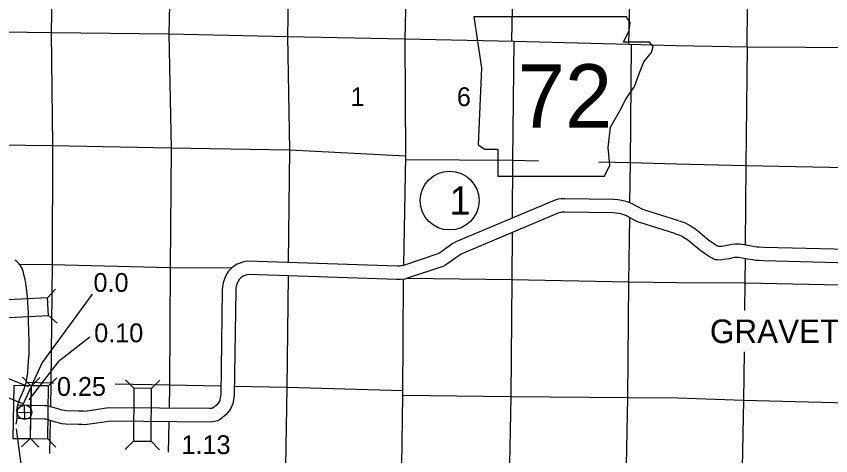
# Model space of a CAD drawing. Extents: x 77230 to 630905, y 790554 to 1662844.
# Drawn here: x 117488 to 154014, y 1600849 to 1620575 of the extents above; entities that cross this region are included whole.
import ezdxf

# ---------------------------------------------------------------- set-up
doc = ezdxf.new("R2010")
doc.units = 0
for name, color, linetype in [('Level 15', 7, 'Continuous'), ('Level 16', 7, 'Continuous'), ('Level 19', 7, 'Continuous'), ('Level 22', 7, 'Continuous'), ('Level 24', 7, 'Continuous'), ('Level 27', 7, 'Continuous'), ('Level 31', 7, 'Continuous'), ('Level 32', 7, 'Continuous'), ('Level 33', 7, 'Continuous'), ('Level 34', 7, 'Continuous')]:
    doc.layers.add(name, color=color, linetype=linetype)

msp = doc.modelspace()

# ---------------------------------------------------------------- linework, layer by layer
at = {"layer": 'Level 15'}
for points in [[(135248, 1637707), (135217, 1635452), (135153, 1630186), (135029, 1624831), (134913, 1619545), (134951, 1614301), (134857, 1609398)], [(114757, 1619905), (119061, 1619851), (124330, 1619792), (129657, 1619672), (134907, 1619555), (139796, 1619450), (144959, 1619324), (147076, 1619264)], [(147076, 1619264), (150272, 1619208), (155483, 1619171), (160669, 1619057), (161498, 1619043)], [(134846, 1608766), (134806, 1603554), (134741, 1598306), (134677, 1593092), (134666, 1592448)]]:
    msp.add_lwpolyline(points, dxfattribs=at)
at = {"layer": 'Level 16'}
for points in [[(119319, 1637663), (119301, 1635736), (119255, 1630426), (119147, 1625139), (119059, 1619841), (119118, 1614783), (119092, 1609431), (119040, 1604107), (119020, 1603051)], [(124676, 1637711), (124628, 1635631), (124538, 1630361), (124456, 1625073), (124328, 1619782), (124429, 1614659), (124382, 1609301), (124362, 1604023), (124343, 1602974)], [(129702, 1609519), (129759, 1614578), (129661, 1619672), (129754, 1624934), (129839, 1630272), (129926, 1635535), (129947, 1637720)], [(140014, 1637656), (139998, 1635358), (139900, 1630034), (139802, 1624742), (139696, 1619457)], [(144961, 1619334), (145077, 1624591), (145172, 1629823), (145218, 1635043), (145271, 1637685)], [(150261, 1619222), (150317, 1624477), (150336, 1625682)], [(139796, 1619452), (139746, 1614112), (139732, 1611524)], [(145008, 1612200), (145032, 1614011), (145075, 1619325)], [(150194, 1610330), (150219, 1613861), (150288, 1619208)], [(134947, 1614289), (129753, 1614558), (124425, 1614655), (119116, 1614765), (115447, 1614797)], [(140902, 1614077), (139752, 1614098), (134952, 1614133)], [(147105, 1613938), (145022, 1614001), (143608, 1614027)], [(157606, 1613731), (155451, 1613764), (150211, 1613861), (147105, 1613938)], [(144693, 1592490), (144709, 1592859), (144813, 1598144), (144921, 1603450), (144960, 1608653), (144999, 1611534)], [(139729, 1610867), (139718, 1608758), (139664, 1603489), (139564, 1598225), (139464, 1593000), (139458, 1592465)], [(150166, 1607364), (150183, 1608620), (150190, 1609713)], [(117630, 1609444), (119096, 1609437), (124380, 1609305), (127142, 1609276)], [(129463, 1594892), (129541, 1598589), (129637, 1603906), (129695, 1608928)], [(135027, 1608821), (139714, 1608762), (144956, 1608653), (147121, 1608623)], [(147121, 1608623), (150171, 1608610), (156566, 1608477)], [(149974, 1592545), (149982, 1592747), (150006, 1598036), (150113, 1603329), (150142, 1605517)], [(119163, 1604109), (119036, 1604111), (117929, 1604129)], [(126669, 1603972), (124364, 1604021), (121920, 1604063)], [(134803, 1603756), (129637, 1603908), (127261, 1603959)], [(147160, 1603431), (144919, 1603450), (139660, 1603489), (134804, 1603548)], [(157948, 1603151), (155352, 1603194), (150107, 1603329), (147160, 1603431)], [(119009, 1602445), (118981, 1600944)], [(124331, 1602373), (124306, 1601010)]]:
    msp.add_lwpolyline(points, dxfattribs=at)
at = {"layer": 'Level 19'}
for p, q in [((118891, 1607938), (119245, 1608329)), ((118930, 1607147), (119321, 1606792)), ((118035, 1603940), (116537, 1604554)), ((118140, 1603994), (117772, 1604372)), ((118165, 1603993), (118544, 1604361)), ((118932, 1603981), (119311, 1604349)), ((122761, 1603879), (122391, 1604255)), ((123553, 1603872), (123929, 1604243)), ((116236, 1603821), (117762, 1603197)), ((118104, 1601618), (117725, 1601250)), ((118129, 1601617), (118497, 1601238)), ((118896, 1601606), (119263, 1601227)), ((122742, 1601503), (122365, 1601133)), ((123534, 1601497), (123904, 1601120))]:
    msp.add_line(p, q, dxfattribs=at)
for points in [[(118891, 1607938), (116518, 1607820), (116557, 1607029), (118930, 1607147)], [(118129, 1601617), (118165, 1603993), (117373, 1604005), (117337, 1601629)], [(118140, 1603994), (118104, 1601618), (118896, 1601606), (118932, 1603981)], [(123534, 1601497), (123553, 1603872), (122761, 1603879), (122742, 1601503)]]:
    msp.add_lwpolyline(points, close=True, dxfattribs=at)
at = {"layer": 'Level 22'}
for points in [[(147205, 1611399), (145673, 1611878), (145604, 1611899), (145558, 1611920), (145140, 1612139), (145009, 1612196), (144882, 1612246), (144766, 1612280), (144650, 1612307), (144461, 1612340), (144277, 1612355), (142091, 1612375), (141930, 1612376), (141790, 1612364), (141617, 1612308), (137196, 1610452), (137041, 1610357), (136967, 1610294), (136477, 1609956), (136427, 1609925), (136389, 1609908), (134848, 1609393), (134769, 1609367), (134699, 1609357), (134578, 1609359), (127853, 1609581), (127674, 1609548), (127522, 1609497), (127396, 1609445), (127275, 1609372), (127153, 1609285), (127075, 1609208), (127013, 1609140), (126941, 1609037), (126870, 1608906), (126809, 1608745), (126767, 1608605), (126736, 1608434), (126728, 1608291), (126655, 1603604), (126636, 1603452), (126613, 1603343), (126598, 1603299), (126548, 1603214), (126474, 1603123), (126311, 1602994), (126288, 1602982), (126258, 1602973), (126169, 1602963), (121657, 1603000), (121534, 1602987), (121436, 1602969), (120577, 1602839), (120508, 1602855), (120286, 1602851), (119738, 1602866), (119632, 1602879), (119534, 1602900), (119412, 1602938), (118975, 1603063), (118881, 1603086), (118775, 1603096), (117560, 1603114)], [(147026, 1610826), (145495, 1611305), (145392, 1611337), (145295, 1611380), (144880, 1611598), (144780, 1611642), (144687, 1611678), (144612, 1611700), (144532, 1611719), (144386, 1611744), (144250, 1611755), (142087, 1611775), (141952, 1611775), (141908, 1611772), (141825, 1611745), (137471, 1609917), (137394, 1609869), (137332, 1609817), (136803, 1609452), (136709, 1609395), (136611, 1609349), (135039, 1608825), (134910, 1608781), (134736, 1608756), (134562, 1608759), (127898, 1608979), (127825, 1608966), (127733, 1608934), (127667, 1608907), (127604, 1608869), (127541, 1608825), (127507, 1608791), (127481, 1608763), (127452, 1608722), (127418, 1608658), (127378, 1608552), (127351, 1608464), (127333, 1608363), (127328, 1608270), (127254, 1603562), (127228, 1603354), (127193, 1603187), (127147, 1603048), (127041, 1602869), (126898, 1602693), (126643, 1602492), (126514, 1602422), (126373, 1602383), (126202, 1602363), (121685, 1602400), (121621, 1602393), (121538, 1602377), (120555, 1602229), (120445, 1602254), (120283, 1602251), (119693, 1602267), (119531, 1602287), (119382, 1602320), (119241, 1602363), (118820, 1602483), (118782, 1602493), (118744, 1602496), (117511, 1602515)], [(147217, 1611395), (147489, 1611297), (147647, 1611213), (147803, 1611127), (147963, 1611013), (148150, 1610863), (148357, 1610687), (148540, 1610543), (148731, 1610411), (148908, 1610293), (148972, 1610253), (148979, 1610250), (149030, 1610249), (149132, 1610263), (149363, 1610298), (149591, 1610349), (149727, 1610367), (149922, 1610359), (150135, 1610332), (150393, 1610281), (150613, 1610241), (150710, 1610225), (150798, 1610224), (151019, 1610216), (155436, 1610099)], [(147014, 1610830), (147246, 1610747), (147361, 1610686), (147483, 1610619), (147601, 1610535), (147768, 1610400), (147976, 1610223), (148184, 1610059), (148395, 1609914), (148584, 1609788), (148680, 1609729), (148814, 1609662), (148946, 1609650), (149067, 1609649), (149217, 1609669), (149473, 1609708), (149696, 1609757), (149754, 1609765), (149872, 1609760), (150039, 1609739), (150282, 1609691), (150510, 1609650), (150657, 1609625), (150785, 1609624), (151000, 1609616), (155428, 1609499)], [(117511, 1602837), (117529, 1602968), (117536, 1603038), (117545, 1603080), (117567, 1603151), (117590, 1603233), (117639, 1603368), (117821, 1603814), (117852, 1603892), (117873, 1603958), (117899, 1604039), (117925, 1604129), (117943, 1604199), (117965, 1604308), (118005, 1604588), (118021, 1604848), (118032, 1605089), (118060, 1605426), (118063, 1605598), (118066, 1605845), (118059, 1606095), (118054, 1606301), (118049, 1606550), (118043, 1606795), (118040, 1607034), (118035, 1607278), (118024, 1607495), (118011, 1607757), (117987, 1608009), (117964, 1608243), (117938, 1608489), (117883, 1608754), (117827, 1608990), (117790, 1609137), (117741, 1609285), (117669, 1609396), (117594, 1609487), (117510, 1609565), (117416, 1609625)], [(117514, 1602877), (117514, 1602508), (117472, 1602273)], [(117483, 1602056), (118181, 1596750)]]:
    msp.add_lwpolyline(points, dxfattribs=at)
at = {"layer": 'Level 24'}
msp.add_lwpolyline([(138014, 1620549), (138357, 1618265), (138204, 1614801), (138509, 1614611), (139080, 1614611), (139080, 1613393), (143876, 1613393), (144105, 1613887), (144028, 1614687), (144143, 1615600), (144561, 1616324), (144828, 1616856), (145208, 1617427), (145437, 1618037), (145627, 1618531), (145970, 1618950), (146046, 1619217), (145894, 1619407), (144714, 1619407), (144980, 1619940), (145018, 1620282), (144860, 1620545)], close=True, dxfattribs=at)
at = {"layer": 'Level 31'}
for points in [[(120884, 1608103), (118646, 1605037), (117734, 1603041)], [(120787, 1606170), (119360, 1605062), (118055, 1603363)]]:
    msp.add_lwpolyline(points, dxfattribs=at)
at = {"layer": 'Level 33'}
msp.add_circle((136921, 1612302), 1320, dxfattribs=at)
at = {"layer": 'Level 34'}
for p, q in [((117866, 1602477), (117851, 1603128)), ((117533, 1602795), (118184, 1602810))]:
    msp.add_line(p, q, dxfattribs=at)
msp.add_circle((117859, 1602803), 326, dxfattribs=at)

# ---------------------------------------------------------------- texts
at = {"layer": 'Level 16'}
for s, p in [('1', (132480, 1616540)), ('6', (137248, 1616540))]:
    msp.add_text(s, height=845, dxfattribs=at).set_placement(p)
at = {"layer": 'Level 24'}
msp.add_text('72', height=2851.2, dxfattribs=at).set_placement((139973, 1615569))
at = {"layer": 'Level 27'}
msp.add_text('GRAVETTE', height=1056, dxfattribs=at).set_placement((148596, 1605907))
at = {"layer": 'Level 31'}
msp.add_text('0.0', height=844.8, dxfattribs=at).set_placement((120951, 1608203))
at = {"layer": 'Level 32'}
for s, p in [('0.10', (120983, 1605942)), ('0.25', (119310, 1603536)), ('1.13', (124896, 1600923))]:
    msp.add_text(s, height=844.8, dxfattribs=at).set_placement(p)
at = {"layer": 'Level 33'}
msp.add_text('1', height=1267, dxfattribs=at).set_placement((136921, 1611668))

doc.saveas('drawing.dxf')
